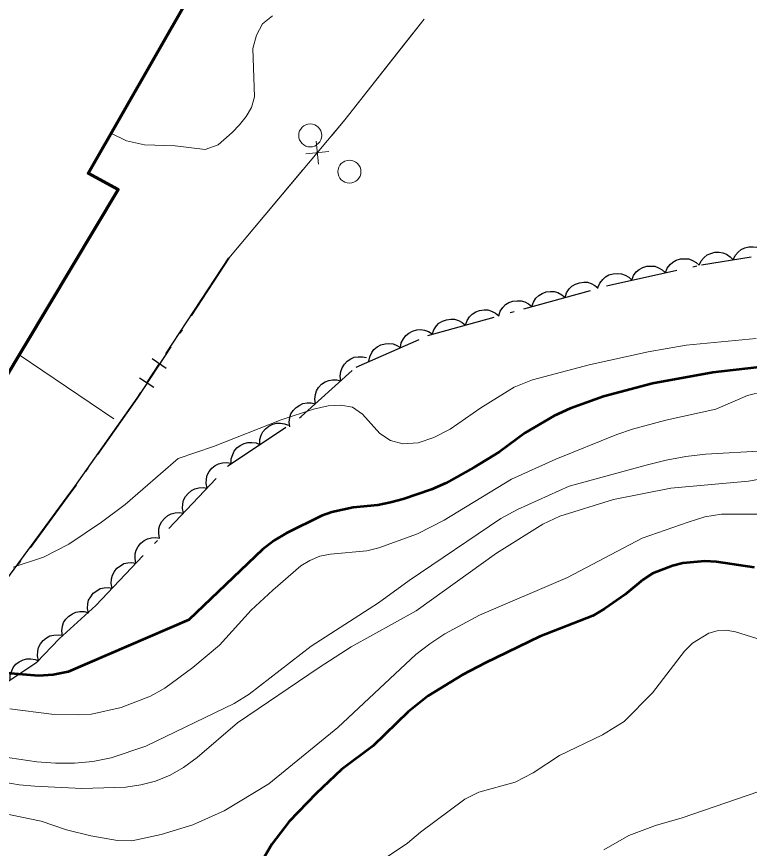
# Model space of a CAD drawing. Extents: x 356765 to 358572, y 5103174 to 5104650.
# Drawn here: x 357631.51 to 357663.4, y 5103522.49 to 5103558.71 of the extents above; entities that cross this region are included whole.
import ezdxf

# ---------------------------------------------------------------- set-up
doc = ezdxf.new("R2010")
doc.units = 0
doc.header["$LTSCALE"] = 0.6
doc.linetypes.add('DOT_DASHED', pattern=[7.7, 5, -1.2, 0.3, -1.2])
for name, color, linetype, lineweight in [('1', 7, 'Continuous', 53), ('19', 7, 'Continuous', 13), ('2', 7, 'Continuous', 13), ('31', 7, 'Continuous', 70), ('36', 7, 'Continuous', 13), ('37', 7, 'Continuous', 13), ('44', 7, 'Continuous', 25)]:
    doc.layers.add(name, color=color, linetype=linetype, lineweight=lineweight)

msp = doc.modelspace()

# ---------------------------------------------------------------- linework, layer by layer
at = {"layer": '1'}
for points in [[(357664.73, 5103543.54), (357661.81, 5103543.21), (357659.18, 5103542.73), (357657.05, 5103542.17), (357655.6, 5103541.65), (357654.91, 5103541.32), (357653.64, 5103540.59), (357652.52, 5103539.76), (357651.41, 5103539.07), (357650.19, 5103538.4), (357649.56, 5103538.12), (357648.33, 5103537.69), (357647.78, 5103537.55), (357647.23, 5103537.44), (357646.16, 5103537.34), (357645.22, 5103537.13), (357644.77, 5103536.97), (357643.25, 5103536.22), (357642.71, 5103535.9), (357642.2, 5103535.5), (357639, 5103532.44), (357633.75, 5103530.18), (357633.09, 5103530.05), (357632.46, 5103530.01), (357630.7, 5103530.15)], [(357663.62, 5103534.72), (357661.97, 5103534.97), (357661.46, 5103534.99), (357660.51, 5103534.91), (357660.05, 5103534.8), (357659.18, 5103534.46), (357658.76, 5103534.18), (357658, 5103533.55), (357657.1, 5103532.92), (357656.58, 5103532.62), (357654.28, 5103531.71), (357651.91, 5103530.57), (357650.91, 5103530.04), (357649.42, 5103529.13), (357648.55, 5103528.43), (357647.03, 5103526.96), (357645.64, 5103525.93), (357644.54, 5103524.88), (357643.37, 5103523.66), (357642.61, 5103522.67), (357642.01, 5103521.63)]]:
    msp.add_lwpolyline(points, dxfattribs=at)
at = {"layer": '19'}
msp.add_line((357631.61, 5103543.98), (357635.73, 5103541.2), dxfattribs=at)
at = {"layer": '2'}
for points in [[(357642.64, 5103558.75), (357642.21, 5103558.4), (357641.94, 5103557.91), (357641.79, 5103557.32), (357641.86, 5103555.22), (357641.73, 5103554.76), (357641.5, 5103554.36), (357641.2, 5103554), (357640.89, 5103553.66), (357640.28, 5103553.13), (357639.71, 5103552.92), (357638.41, 5103553.08), (357637.07, 5103553.13), (357636.29, 5103553.3), (357635.6, 5103553.63)], [(357663.69, 5103544.7), (357660.65, 5103544.4), (357658.99, 5103544.11), (357656.43, 5103543.55), (357653.96, 5103542.9), (357653.16, 5103542.57), (357651.71, 5103541.68), (357650.37, 5103540.74), (357649.67, 5103540.38), (357648.99, 5103540.15), (357648.32, 5103540.11), (357647.78, 5103540.25), (357647.32, 5103540.55), (357646.56, 5103541.4), (357646.12, 5103541.7), (357645.61, 5103541.79), (357645.06, 5103541.76), (357644.43, 5103541.61), (357643.02, 5103541.15), (357640.08, 5103539.99), (357638.53, 5103539.47), (357636.23, 5103537.47), (357635.2, 5103536.69), (357633.78, 5103535.73), (357632.68, 5103535.17), (357631.36, 5103534.74)], [(357664.03, 5103542.38), (357663.32, 5103542.21), (357661.94, 5103541.61), (357659.76, 5103541.13), (357658.31, 5103540.74), (357657.63, 5103540.51), (357654.98, 5103539.44), (357653.05, 5103538.57), (357650.11, 5103536.78), (357648.95, 5103536.19), (357647.27, 5103535.58), (357646.75, 5103535.44), (357645.17, 5103535.3), (357644.7, 5103535.22), (357644.27, 5103535.03), (357643.87, 5103534.8), (357642.65, 5103533.73), (357641.71, 5103532.87), (357640.33, 5103531.34), (357639.17, 5103530.37), (357637.95, 5103529.47), (357637.33, 5103529.12), (357636.05, 5103528.63), (357634.76, 5103528.34), (357634.2, 5103528.3), (357633.02, 5103528.34), (357631.21, 5103528.57)], [(357664.06, 5103539.8), (357661.49, 5103539.65), (357660.64, 5103539.55), (357659.78, 5103539.4), (357658.91, 5103539.18), (357655.55, 5103538.26), (357653.31, 5103537.25), (357652.58, 5103536.86), (357648.59, 5103534.16), (357647.25, 5103533.18), (357644.32, 5103531.3), (357641.63, 5103529.21), (357640.97, 5103528.8), (357637.13, 5103526.94), (357635.62, 5103526.43), (357634.82, 5103526.28), (357634.02, 5103526.2), (357633.19, 5103526.2), (357632.38, 5103526.26), (357630.81, 5103526.49)], [(357665.71, 5103538.9), (357663.36, 5103538.48), (357659.98, 5103538.18), (357657.48, 5103537.68), (357655.15, 5103536.96), (357654.41, 5103536.61), (357652.39, 5103535.34), (357648.89, 5103532.84), (357646.07, 5103531.26), (357644.67, 5103530.37), (357641.12, 5103527.95), (357639.36, 5103526.45), (357638.77, 5103526.01), (357638.19, 5103525.68), (357637.55, 5103525.42), (357636.91, 5103525.26), (357636.26, 5103525.16), (357634.34, 5103525.09), (357632.3, 5103525.2), (357631.61, 5103525.26), (357630.95, 5103525.38)], [(357665.15, 5103537.05), (357662.19, 5103537.05), (357661.46, 5103536.93), (357660.74, 5103536.7), (357658.73, 5103536), (357655.49, 5103534.29), (357651.66, 5103532.65), (357650.15, 5103531.83), (357649.49, 5103531.4), (357648.88, 5103530.93), (357645.49, 5103527.76), (357642.48, 5103525.3), (357640.54, 5103524.13), (357639.17, 5103523.51), (357637.8, 5103523.09), (357636.52, 5103522.82), (357635.89, 5103522.83), (357634.74, 5103523.03), (357633.67, 5103523.3), (357632.57, 5103523.67), (357630.81, 5103524.04)], [(357664.7, 5103531.32), (357662.8, 5103531.92), (357662.39, 5103531.99), (357662, 5103531.96), (357661.64, 5103531.86), (357660.92, 5103531.42), (357660.57, 5103531.08), (357659.19, 5103529.26), (357657.95, 5103528.01), (357657.01, 5103527.44), (357655.14, 5103526.54), (357653.99, 5103525.78), (357653.6, 5103525.57), (357653.2, 5103525.38), (357651.62, 5103524.94), (357651.02, 5103524.63), (357649.08, 5103523.19), (357648.52, 5103522.72), (357647.41, 5103521.97)], [(357664.28, 5103525.12), (357660.47, 5103523.82), (357659.32, 5103523.48), (357658.16, 5103523.05), (357657.07, 5103522.43)]]:
    msp.add_lwpolyline(points, dxfattribs=at)
at = {"layer": '31'}
msp.add_lwpolyline([(357629.81, 5103540.99), (357621.26, 5103545.42), (357620.68, 5103547), (357621.49, 5103548.62), (357622.96, 5103548.92), (357624.33, 5103548.07), (357626.4, 5103551.79), (357620.07, 5103555.79), (357619.64, 5103558), (357621.65, 5103561.68), (357623.9, 5103562.13), (357626.4, 5103560.63), (357628.99, 5103565.3), (357632.61, 5103563.2), (357633.64, 5103565.01), (357636.35, 5103563.38), (357635.38, 5103561.63), (357638.98, 5103559.55), (357634.62, 5103551.9), (357635.92, 5103551.18), (357629.81, 5103540.99)], close=True, dxfattribs=at)
at = {"layer": '36'}
for centre in [(357644.2838, 5103553.5371), (357645.9916, 5103551.9595)]:
    msp.add_circle(centre, 0.5, dxfattribs=at)
at = {"layer": '37'}
for p, q in [((357648.35, 5103557.47), (357649.24, 5103558.6)), ((357644.64, 5103552.29), (357644.55, 5103553.29)), ((357645.09, 5103552.83), (357644.1, 5103552.74)), ((357640.74, 5103548.19), (357643.95, 5103552.02))]:
    msp.add_line(p, q, dxfattribs=at)
at = {"layer": '37', "lineweight": 25}
for p, q in [((357640.72, 5103548.2), (357637.98, 5103544.02)), ((357638.02, 5103543.39), (357637.4, 5103543.81)), ((357637.71, 5103543.6), (357637.16, 5103542.76)), ((357637.48, 5103542.56), (357636.85, 5103542.97))]:
    msp.add_line(p, q, dxfattribs=at)
at = {"layer": '37'}
for points in [[(357640.74, 5103548.19), (357645.79, 5103554.21), (357649.24, 5103558.6)], [(357645.24, 5103553.55), (357645.79, 5103554.21), (357648.35, 5103557.47)]]:
    msp.add_lwpolyline(points, dxfattribs=at)
at = {"layer": '37', "linetype": 'DOT_DASHED', "lineweight": 25}
msp.add_lwpolyline([(357640.74, 5103548.19), (357636.75, 5103542.09), (357633.87, 5103538), (357629.72, 5103532.35), (357628.03, 5103533.34), (357607.15, 5103545.5)], dxfattribs=at)
at = {"layer": '37', "lineweight": 25}
for points in [[(357636.89, 5103542.34), (357636.73, 5103542.1), (357634.02, 5103538.25)], [(357634.02, 5103538.25), (357633.85, 5103538.01), (357631.06, 5103534.22)]]:
    msp.add_lwpolyline(points, dxfattribs=at)
at = {"layer": '44', "linetype": 'DOT_DASHED'}
msp.add_lwpolyline([(357592.38, 5103548.81), (357594.47, 5103547.61), (357596.26, 5103546.55), (357598.35, 5103545.38), (357600.77, 5103544.78), (357605.55, 5103542.12), (357613.87, 5103536.68), (357620.25, 5103532.7), (357626.55, 5103529.97), (357628.07, 5103529.89), (357631.12, 5103529.75), (357632.39, 5103530.6), (357633.35, 5103531.62), (357634.95, 5103533.06), (357640.73, 5103539.16), (357643.89, 5103541.29), (357646.28, 5103543.45), (357649.4, 5103544.82), (357653.59, 5103545.99), (357657.31, 5103547.02), (357661.32, 5103547.9), (357663.48, 5103548.25)], dxfattribs=at)
at = {"layer": '44'}
for points in [[(357661.21, 5103547.88), (357661.3, 5103548.07), (357661.43, 5103548.22), (357661.56, 5103548.33), (357661.72, 5103548.4), (357661.9, 5103548.45), (357662.09, 5103548.45), (357662.25, 5103548.43), (357662.41, 5103548.36), (357662.57, 5103548.25), (357662.69, 5103548.12)], [(357662.69, 5103548.12), (357662.78, 5103548.31), (357662.91, 5103548.46), (357663.04, 5103548.57), (357663.2, 5103548.64), (357663.38, 5103548.69), (357663.57, 5103548.69), (357663.73, 5103548.67), (357663.89, 5103548.6), (357664.05, 5103548.49), (357664.17, 5103548.36)], [(357659.75, 5103547.55), (357659.82, 5103547.75), (357659.95, 5103547.91), (357660.07, 5103548.02), (357660.22, 5103548.1), (357660.4, 5103548.16), (357660.59, 5103548.17), (357660.76, 5103548.16), (357660.92, 5103548.09), (357661.08, 5103548), (357661.21, 5103547.88)], [(357658.28, 5103547.23), (357658.36, 5103547.43), (357658.48, 5103547.59), (357658.6, 5103547.7), (357658.76, 5103547.78), (357658.94, 5103547.84), (357659.13, 5103547.84), (357659.29, 5103547.84), (357659.45, 5103547.77), (357659.61, 5103547.68), (357659.75, 5103547.55)], [(357656.81, 5103546.91), (357656.89, 5103547.11), (357657.02, 5103547.26), (357657.14, 5103547.38), (357657.29, 5103547.46), (357657.47, 5103547.51), (357657.66, 5103547.52), (357657.83, 5103547.51), (357657.99, 5103547.45), (357658.15, 5103547.36), (357658.28, 5103547.23)], [(357655.38, 5103546.48), (357655.44, 5103546.68), (357655.56, 5103546.85), (357655.67, 5103546.97), (357655.83, 5103547.06), (357656, 5103547.12), (357656.19, 5103547.14), (357656.35, 5103547.14), (357656.52, 5103547.09), (357656.68, 5103547), (357656.82, 5103546.88)], [(357653.93, 5103546.08), (357654, 5103546.28), (357654.11, 5103546.45), (357654.23, 5103546.57), (357654.38, 5103546.66), (357654.55, 5103546.72), (357654.74, 5103546.74), (357654.91, 5103546.74), (357655.07, 5103546.69), (357655.24, 5103546.6), (357655.38, 5103546.48)], [(357652.49, 5103545.68), (357652.55, 5103545.88), (357652.67, 5103546.05), (357652.78, 5103546.17), (357652.93, 5103546.26), (357653.11, 5103546.32), (357653.3, 5103546.34), (357653.46, 5103546.34), (357653.63, 5103546.29), (357653.79, 5103546.2), (357653.93, 5103546.08)], [(357651.04, 5103545.28), (357651.11, 5103545.48), (357651.22, 5103545.64), (357651.34, 5103545.76), (357651.49, 5103545.85), (357651.66, 5103545.92), (357651.85, 5103545.94), (357652.02, 5103545.94), (357652.18, 5103545.88), (357652.35, 5103545.8), (357652.49, 5103545.68)], [(357649.6, 5103544.87), (357649.66, 5103545.07), (357649.78, 5103545.24), (357649.89, 5103545.36), (357650.04, 5103545.45), (357650.22, 5103545.51), (357650.41, 5103545.53), (357650.57, 5103545.53), (357650.74, 5103545.48), (357650.9, 5103545.39), (357651.04, 5103545.28)], [(357648.21, 5103544.3), (357648.25, 5103544.5), (357648.34, 5103544.68), (357648.44, 5103544.82), (357648.58, 5103544.93), (357648.74, 5103545.02), (357648.92, 5103545.07), (357649.08, 5103545.09), (357649.26, 5103545.06), (357649.43, 5103545), (357649.59, 5103544.9)], [(357646.84, 5103543.7), (357646.88, 5103543.9), (357646.97, 5103544.08), (357647.06, 5103544.22), (357647.2, 5103544.33), (357647.36, 5103544.42), (357647.55, 5103544.46), (357647.71, 5103544.48), (357647.89, 5103544.46), (357648.06, 5103544.39), (357648.21, 5103544.3)], [(357645.62, 5103542.85), (357645.59, 5103543.06), (357645.62, 5103543.26), (357645.67, 5103543.42), (357645.77, 5103543.57), (357645.89, 5103543.7), (357646.05, 5103543.81), (357646.2, 5103543.88), (357646.37, 5103543.9), (357646.56, 5103543.9), (357646.73, 5103543.86)], [(357644.51, 5103541.85), (357644.48, 5103542.05), (357644.51, 5103542.26), (357644.56, 5103542.41), (357644.65, 5103542.56), (357644.78, 5103542.7), (357644.94, 5103542.8), (357645.09, 5103542.87), (357645.26, 5103542.9), (357645.45, 5103542.9), (357645.62, 5103542.85)], [(357643.39, 5103540.84), (357643.37, 5103541.05), (357643.4, 5103541.25), (357643.44, 5103541.41), (357643.54, 5103541.56), (357643.67, 5103541.69), (357643.83, 5103541.79), (357643.97, 5103541.87), (357644.15, 5103541.89), (357644.33, 5103541.89), (357644.51, 5103541.85)], [(357642.09, 5103540.08), (357642.09, 5103540.29), (357642.15, 5103540.48), (357642.22, 5103540.63), (357642.34, 5103540.76), (357642.48, 5103540.88), (357642.66, 5103540.96), (357642.81, 5103541.01), (357642.99, 5103541.01), (357643.17, 5103540.98), (357643.34, 5103540.92)], [(357640.85, 5103539.24), (357640.85, 5103539.45), (357640.91, 5103539.64), (357640.98, 5103539.79), (357641.09, 5103539.93), (357641.24, 5103540.04), (357641.41, 5103540.12), (357641.57, 5103540.17), (357641.74, 5103540.17), (357641.93, 5103540.15), (357642.09, 5103540.08)], [(357639.8, 5103538.18), (357639.75, 5103538.38), (357639.77, 5103538.58), (357639.8, 5103538.74), (357639.89, 5103538.9), (357640, 5103539.04), (357640.15, 5103539.16), (357640.29, 5103539.24), (357640.47, 5103539.28), (357640.65, 5103539.29), (357640.83, 5103539.26)], [(357638.77, 5103537.09), (357638.72, 5103537.29), (357638.74, 5103537.49), (357638.77, 5103537.65), (357638.85, 5103537.81), (357638.97, 5103537.95), (357639.12, 5103538.07), (357639.26, 5103538.15), (357639.43, 5103538.19), (357639.62, 5103538.2), (357639.8, 5103538.18)], [(357637.73, 5103536), (357637.69, 5103536.2), (357637.7, 5103536.4), (357637.74, 5103536.57), (357637.82, 5103536.72), (357637.94, 5103536.86), (357638.09, 5103536.98), (357638.23, 5103537.06), (357638.4, 5103537.1), (357638.59, 5103537.12), (357638.77, 5103537.09)], [(357636.7, 5103534.91), (357636.66, 5103535.11), (357636.67, 5103535.32), (357636.71, 5103535.48), (357636.79, 5103535.63), (357636.91, 5103535.78), (357637.06, 5103535.89), (357637.2, 5103535.97), (357637.37, 5103536.01), (357637.56, 5103536.03), (357637.73, 5103536)], [(357635.67, 5103533.82), (357635.62, 5103534.02), (357635.64, 5103534.23), (357635.68, 5103534.39), (357635.76, 5103534.54), (357635.87, 5103534.69), (357636.03, 5103534.8), (357636.17, 5103534.89), (357636.34, 5103534.93), (357636.52, 5103534.94), (357636.7, 5103534.91)], [(357634.64, 5103532.73), (357634.59, 5103532.93), (357634.61, 5103533.14), (357634.64, 5103533.3), (357634.73, 5103533.45), (357634.84, 5103533.6), (357635, 5103533.71), (357635.14, 5103533.8), (357635.31, 5103533.84), (357635.49, 5103533.85), (357635.67, 5103533.82)], [(357633.5, 5103531.75), (357633.47, 5103531.96), (357633.5, 5103532.16), (357633.55, 5103532.32), (357633.64, 5103532.47), (357633.77, 5103532.6), (357633.93, 5103532.7), (357634.08, 5103532.78), (357634.25, 5103532.8), (357634.44, 5103532.8), (357634.61, 5103532.76)], [(357632.46, 5103530.67), (357632.41, 5103530.88), (357632.43, 5103531.08), (357632.46, 5103531.24), (357632.55, 5103531.4), (357632.66, 5103531.54), (357632.81, 5103531.66), (357632.95, 5103531.74), (357633.12, 5103531.78), (357633.31, 5103531.79), (357633.49, 5103531.77)], [(357631.23, 5103529.82), (357631.23, 5103530.03), (357631.29, 5103530.22), (357631.36, 5103530.37), (357631.47, 5103530.51), (357631.62, 5103530.62), (357631.79, 5103530.7), (357631.95, 5103530.75), (357632.12, 5103530.75), (357632.31, 5103530.72), (357632.47, 5103530.66)]]:
    msp.add_lwpolyline(points, dxfattribs=at)

doc.saveas('drawing.dxf')
